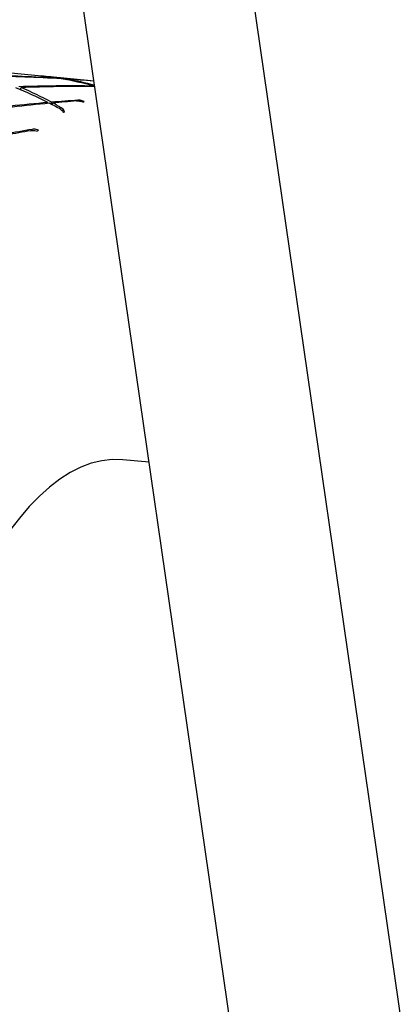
# Model space of a CAD drawing. Header units: inches. Extents: x 24 to 1128, y -94 to 748.
# Tile 374 of 573: x 381.945 to 382.451, y 505.714 to 507.029. Entities that reach past the tile are written whole.
import ezdxf

# ---------------------------------------------------------------- set-up
doc = ezdxf.new("R2010")
doc.units = ezdxf.units.IN
doc.header["$LTSCALE"] = 32
doc.header["$MEASUREMENT"] = 0
doc.layers.add('Dimension (ANSI)', color=7, linetype='Continuous', lineweight=25)
doc.layers.add('Visible (ANSI)', color=7, linetype='Continuous', lineweight=30)
doc.styles.add('Note Text (ANSI)', font='tahoma.ttf')
doc.dimstyles.new('Architectural (ANSI)', dxfattribs={"dimscale": 32, "dimtxt": 0.125, "dimasz": 0.098425, "dimexe": 0.125, "dimexo": 0.0625, "dimgap": 0.031496, "dimtad": 0, "dimtih": 1, "dimtoh": 1, "dimdec": 4, "dimrnd": 1e-08, "dimzin": 3, "dimdsep": 46, "dimlunit": 4, "dimtxsty": 'Note Text (ANSI)', "dimcen": 0.09, "dimdle": 0.393701, "dimclrd": 256, "dimclre": 256, "dimclrt": 256, "dimadec": 0, "dimazin": 3, "dimtfac": 0.96, "dimtofl": 0, "dimtmove": 0, "dimatfit": 3, "dimfxl": 1, "dimfrac": 2, "dimtolj": 1, "dimtzin": 12, "dimlwd": -1, "dimlwe": -1, "dimarcsym": 0})

# ---------------------------------------------------------------- blocks, each defined once
blk = doc.blocks.new('*D22')
at = {"layer": 'Defpoints', "color": 0, "transparency": 16777216}
for p in [(438.4799, 699.4105), (351.8568, 463.849), (472.3834, 463.849)]:
    blk.add_point(p, dxfattribs=at)
at = {"layer": 'Dimension (ANSI)', "transparency": 16777216}
for p, q in [((436.4799, 699.4105), (347.8568, 699.4105)), ((351.8568, 696.2609), (351.8568, 597.1628)), ((351.8568, 466.9986), (351.8568, 590.0967)), ((470.3834, 463.849), (347.8568, 463.849))]:
    blk.add_line(p, q, dxfattribs=at)
for points in [[(351.3319, 696.2609), (352.3817, 696.2609), (351.8568, 699.4105)], [(351.3319, 466.9986), (352.3817, 466.9986), (351.8568, 463.849)]]:
    blk.add_solid(points, dxfattribs=at)
at = {"layer": 'Dimension (ANSI)', "transparency": 16777216, "insert": (338.7084, 596.1549), "char_height": 4, "attachment_point": 1, "style": 'Note Text (ANSI)'}
blk.add_mtext('\\A1;19\'-7 9/16"', dxfattribs=at)

msp = doc.modelspace()

# ---------------------------------------------------------------- linework, layer by layer
at = {"layer": 'Visible (ANSI)'}
for p, q in [((382.45083, 504.14019), (381.9903, 507.32212)), ((382.6826, 504.11845), (382.22207, 507.30038)), ((381.97012, 506.95365), (381.92028, 506.95832)), ((382.04464, 506.94665), (381.98176, 506.95255)), ((381.99769, 506.94979), (381.99771, 506.95012)), ((382.00491, 506.94965), (382.00473, 506.94893)), ((382.00761, 506.9484), (382.00787, 506.94917)), ((381.94641, 506.93497), (381.94726, 506.9378)), ((382.04415, 506.93935), (382.04421, 506.9399)), ((381.98306, 506.91671), (381.98313, 506.91793)), ((381.98781, 506.91832), (381.98719, 506.91584)), ((381.98882, 506.91499), (381.98962, 506.91732)), ((382.11833, 506.43754), (382.08316, 506.44084))]:
    msp.add_line(p, q, dxfattribs=at)
for centre, major_axis, ratio, start_param, end_param in [((382.75328, 508.08334), (-0.11093, -1.18231), 0.3645925, 3.1415927, 6.2831853), ((381.91805, 505.70304), (-1.62932, 0.10493), 0.7653728, 4.7127891, 4.772891), ((381.58666, 505.73414), (-1.60993, -0.43806), 0.7067026, 4.2669931, 4.3280213), ((381.91805, 505.70304), (-0.02021, -1.25236), 0.5730566, 3.0585685, 3.0971687), ((381.58666, 505.73414), (0.49841, 1.19291), 0.5140157, 0.1247183, 0.1672039), ((381.91805, 505.70304), (-0.02021, -1.25236), 0.5730566, 2.9931187, 3.0541469), ((381.91805, 505.70304), (-1.62932, 0.10493), 0.7653728, 4.6839561, 4.7083675), ((381.58666, 505.73414), (-1.60993, -0.43806), 0.7067026, 4.2392778, 4.2625715), ((381.58666, 505.73414), (0.49841, 1.19291), 0.5140157, 0.0629687, 0.1202967), ((381.91805, 505.70304), (0.19179, -1.26237), 0.5372034, 2.7735028, 2.834531), ((381.91805, 505.70304), (-1.63374, -0.1662), 0.7503398, 4.5591359, 4.6201642), ((381.58666, 505.73414), (-1.58546, -0.59667), 0.6605147, 4.1839306, 4.2461909), ((381.58666, 505.73414), (0.30341, 1.22253), 0.5625357, 6.1357415, 6.1983363), ((381.91805, 505.70304), (-1.61594, -0.38996), 0.7171747, 4.5013256, 4.5623538), ((381.58666, 505.73414), (-1.56231, -0.71722), 0.6094206, 4.191433, 4.2540278), ((381.91805, 505.70304), (0.19179, -1.26237), 0.5372034, 2.7490147, 2.7706478), ((381.91805, 505.70304), (-1.61594, -0.38996), 0.7171747, 4.4768375, 4.4984705), ((381.58666, 505.73414), (-1.56231, -0.71722), 0.6094206, 4.168427, 4.1885779), ((381.58666, 505.73414), (0.30341, 1.22253), 0.5625357, 6.1127356, 6.1328865), ((381.90701, 506.23726), (-0.22982, -0.6979), 0.3634359, 3.5052013, 3.5097986), ((381.99731, 506.28499), (-0.14674, -0.64293), 0.5031242, 3.5445942, 3.5491909), ((381.91805, 505.70304), (-1.59164, -0.56044), 0.6728788, 4.4528988, 4.4745319), ((381.58666, 505.73414), (-1.54065, -0.81109), 0.5559701, 4.1929649, 4.2131158), ((381.87915, 506.20238), (-0.23147, -0.73184), 0.3214804, 3.6386194, 3.6432166), ((382.0131, 505.69412), (-0.07006, -0.74672), 0.3645925, 3.1415927, 6.2831853)]:
    msp.add_ellipse(centre, major_axis=major_axis, ratio=ratio, start_param=start_param, end_param=end_param, dxfattribs=at)
for points, knots in [([(382.0212, 506.92), (382.02301, 506.92014), (382.02511, 506.91998), (382.02787, 506.91935), (382.02906, 506.91895), (382.03013, 506.91845)], [0, 0, 0, 0, 0.015156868, 0.015156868, 0.025145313, 0.025145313, 0.025145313, 0.025145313]), ([(382.03159, 506.91924), (382.03068, 506.91973), (382.02969, 506.92014), (382.0271, 506.92088), (382.02501, 506.92108), (382.02323, 506.92096)], [0.15981607, 0.15981607, 0.15981607, 0.15981607, 0.167946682, 0.167946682, 0.182634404, 0.182634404, 0.182634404, 0.182634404]), ([(382.00029, 506.9088), (382.00105, 506.90838), (382.00194, 506.90753), (382.00301, 506.906), (382.00342, 506.90528), (382.0038, 506.90451)], [0, 0, 0, 0, 0.014687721, 0.014687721, 0.022818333, 0.022818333, 0.022818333, 0.022818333]), ([(382.00543, 506.90536), (382.00512, 506.90626), (382.00475, 506.9071), (382.00382, 506.9087), (382.00305, 506.90956), (382.00232, 506.90999)], [0.165386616, 0.165386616, 0.165386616, 0.165386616, 0.17537506, 0.17537506, 0.190531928, 0.190531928, 0.190531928, 0.190531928]), ([(381.95994, 506.88033), (381.96174, 506.88065), (381.96386, 506.88073), (381.96666, 506.88044), (381.96787, 506.88018), (381.96897, 506.87984)], [0, 0, 0, 0, 0.015156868, 0.015156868, 0.025145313, 0.025145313, 0.025145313, 0.025145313]), ([(381.97043, 506.88115), (381.96949, 506.88153), (381.96848, 506.88182), (381.96585, 506.88227), (381.96374, 506.88226), (381.96196, 506.88197)], [0.15983274, 0.15983274, 0.15983274, 0.15983274, 0.167963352, 0.167963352, 0.182651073, 0.182651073, 0.182651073, 0.182651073])]:
    msp.add_open_spline(points, degree=3, knots=knots, dxfattribs=at)

# ---------------------------------------------------------------- dimensions: what is measured, and where the dimension line sits
at = {"layer": 'Dimension (ANSI)'}
dim = msp.add_linear_dim(base=(351.85681, 463.84902), p1=(438.47989, 699.41052), p2=(472.38339, 463.84902), angle=270, dimstyle='Architectural (ANSI)', override={"dimgap": 0.031496, "dimdec": 4, "dimlfac": 1, "dimtol": 0, "dimlim": 0, "dimtp": 0, "dimtm": 0, "dimtdec": 2, "dimatfit": 1}, dxfattribs=at)
dim.commit()
dim.dimension.update_dxf_attribs({"geometry": '*D22', "text_midpoint": (351.85681, 593.62977), "dimtype": 160})

doc.saveas('drawing.dxf')
